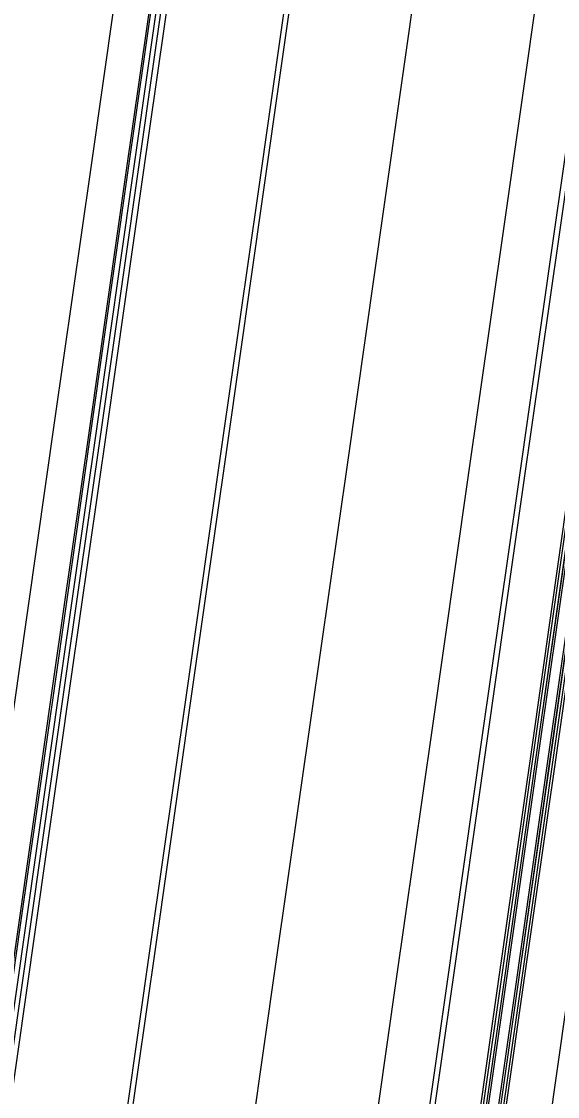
# Model space of a CAD drawing. Extents: x 1797478 to 1804836, y 246529 to 250952.
# Drawn here: x 1797826.2 to 1797879.1, y 249035.4 to 249141.5 of the extents above; entities that cross this region are included whole.
import ezdxf

# ---------------------------------------------------------------- set-up
doc = ezdxf.new("R2010")
doc.units = 0
for name, color, linetype in [('1', 7, 'Continuous'), ('DRAINAGE', 7, 'Continuous'), ('EDPV-LINE', 7, 'Continuous'), ('SHDR-UPAV', 7, 'Continuous')]:
    doc.layers.add(name, color=color, linetype=linetype)

msp = doc.modelspace()

# ---------------------------------------------------------------- linework, layer by layer
for points in [[(1797815.94, 248800.98), (1797819.48, 248825.72), (1797823.02, 248850.47), (1797826.55, 248875.22), (1797827.86, 248884.39), (1797827.86, 248884.4), (1797830.09, 248899.97), (1797833.62, 248924.72), (1797837.16, 248949.47), (1797840.7, 248974.22), (1797844.23, 248998.96), (1797847.77, 249023.71), (1797851.3, 249048.46), (1797854.84, 249073.21), (1797858.38, 249097.96), (1797861.91, 249122.71), (1797865.45, 249147.46), (1797868.99, 249172.21), (1797872.52, 249196.95), (1797876.06, 249221.7), (1797879.59, 249246.45), (1797883.13, 249271.2)], [(1797815.94, 248800.98), (1797819.48, 248825.72), (1797823.02, 248850.47), (1797826.55, 248875.22), (1797827.86, 248884.39), (1797827.86, 248884.4), (1797830.09, 248899.97), (1797833.62, 248924.72), (1797837.16, 248949.47), (1797840.7, 248974.22), (1797844.23, 248998.96), (1797847.77, 249023.71), (1797851.3, 249048.46), (1797854.84, 249073.21), (1797858.38, 249097.96), (1797861.91, 249122.71), (1797865.45, 249147.46), (1797868.99, 249172.21), (1797872.52, 249196.95), (1797876.06, 249221.7), (1797879.59, 249246.45), (1797883.13, 249271.2)], [(1797815.94, 248800.98), (1797819.48, 248825.72), (1797823.02, 248850.47), (1797826.55, 248875.22), (1797827.86, 248884.39), (1797827.86, 248884.4), (1797830.09, 248899.97), (1797833.62, 248924.72), (1797837.16, 248949.47), (1797840.7, 248974.22), (1797844.23, 248998.96), (1797847.77, 249023.71), (1797851.3, 249048.46), (1797854.84, 249073.21), (1797858.38, 249097.96), (1797861.91, 249122.71), (1797865.45, 249147.46), (1797868.99, 249172.21), (1797872.52, 249196.95), (1797876.06, 249221.7), (1797879.59, 249246.45), (1797883.13, 249271.2)], [(1797815.94, 248800.98), (1797819.48, 248825.72), (1797823.02, 248850.47), (1797826.55, 248875.22), (1797827.86, 248884.39), (1797827.86, 248884.4), (1797830.09, 248899.97), (1797833.62, 248924.72), (1797837.16, 248949.47), (1797840.7, 248974.22), (1797844.23, 248998.96), (1797847.77, 249023.71), (1797851.3, 249048.46), (1797854.84, 249073.21), (1797858.38, 249097.96), (1797861.91, 249122.71), (1797865.45, 249147.46), (1797868.99, 249172.21), (1797872.52, 249196.95), (1797876.06, 249221.7), (1797879.59, 249246.45), (1797883.13, 249271.2)], [(1797827.82, 248799.28), (1797831.36, 248824.03), (1797834.89, 248848.78), (1797838.43, 248873.52), (1797839.74, 248882.7), (1797839.74, 248882.7), (1797841.97, 248898.27), (1797845.5, 248923.02), (1797849.04, 248947.77), (1797852.58, 248972.52), (1797856.11, 248997.27), (1797859.65, 249022.02), (1797863.18, 249046.76), (1797866.72, 249071.51), (1797870.26, 249096.26), (1797873.79, 249121.01), (1797877.33, 249145.76), (1797880.86, 249170.51), (1797884.4, 249195.26), (1797887.94, 249220.01), (1797891.47, 249244.75), (1797895.01, 249269.5)], [(1797827.82, 248799.28), (1797831.36, 248824.03), (1797834.89, 248848.78), (1797838.43, 248873.52), (1797839.74, 248882.7), (1797839.74, 248882.7), (1797841.97, 248898.27), (1797845.5, 248923.02), (1797849.04, 248947.77), (1797852.58, 248972.52), (1797856.11, 248997.27), (1797859.65, 249022.02), (1797863.18, 249046.76), (1797866.72, 249071.51), (1797870.26, 249096.26), (1797873.79, 249121.01), (1797877.33, 249145.76), (1797880.86, 249170.51), (1797884.4, 249195.26), (1797887.94, 249220.01), (1797891.47, 249244.75), (1797895.01, 249269.5)], [(1797827.82, 248799.28), (1797831.36, 248824.03), (1797834.89, 248848.78), (1797838.43, 248873.52), (1797839.74, 248882.7), (1797839.74, 248882.7), (1797841.97, 248898.27), (1797845.5, 248923.02), (1797849.04, 248947.77), (1797852.58, 248972.52), (1797856.11, 248997.27), (1797859.65, 249022.02), (1797863.18, 249046.76), (1797866.72, 249071.51), (1797870.26, 249096.26), (1797873.79, 249121.01), (1797877.33, 249145.76), (1797880.86, 249170.51), (1797884.4, 249195.26), (1797887.94, 249220.01), (1797891.47, 249244.75), (1797895.01, 249269.5)], [(1797827.82, 248799.28), (1797831.36, 248824.03), (1797834.89, 248848.78), (1797838.43, 248873.52), (1797839.74, 248882.7), (1797839.74, 248882.7), (1797841.97, 248898.27), (1797845.5, 248923.02), (1797849.04, 248947.77), (1797852.58, 248972.52), (1797856.11, 248997.27), (1797859.65, 249022.02), (1797863.18, 249046.76), (1797866.72, 249071.51), (1797870.26, 249096.26), (1797873.79, 249121.01), (1797877.33, 249145.76), (1797880.86, 249170.51), (1797884.4, 249195.26), (1797887.94, 249220.01), (1797891.47, 249244.75), (1797895.01, 249269.5)], [(1797832.77, 248798.57), (1797836.31, 248823.32), (1797839.84, 248848.07), (1797843.38, 248872.82), (1797844.69, 248881.99), (1797844.69, 248881.99), (1797846.92, 248897.57), (1797850.45, 248922.31), (1797853.99, 248947.06), (1797857.53, 248971.81), (1797861.06, 248996.56), (1797864.6, 249021.31), (1797868.13, 249046.06), (1797871.67, 249070.81), (1797875.21, 249095.55), (1797878.74, 249120.3), (1797882.28, 249145.05), (1797885.81, 249169.8), (1797889.35, 249194.55), (1797892.89, 249219.3), (1797896.42, 249244.05), (1797899.96, 249268.8)], [(1797833.29, 248798.5), (1797836.82, 248823.25), (1797840.36, 248847.99), (1797843.9, 248872.74), (1797845.21, 248881.92), (1797845.21, 248881.92), (1797847.43, 248897.49), (1797850.97, 248922.24), (1797854.5, 248946.99), (1797858.04, 248971.74), (1797861.58, 248996.49), (1797865.11, 249021.24), (1797868.65, 249045.98), (1797872.19, 249070.73), (1797875.72, 249095.48), (1797879.26, 249120.23), (1797882.79, 249144.98), (1797886.33, 249169.73), (1797889.87, 249194.48), (1797893.4, 249219.22), (1797896.94, 249243.97), (1797900.47, 249268.72)], [(1797841.51, 248822.58), (1797845.04, 248847.33), (1797848.58, 248872.07), (1797849.89, 248881.25), (1797849.89, 248881.25), (1797852.11, 248896.82), (1797855.65, 248921.57), (1797859.19, 248946.32), (1797862.72, 248971.07), (1797866.26, 248995.82), (1797869.79, 249020.57), (1797873.33, 249045.31), (1797876.87, 249070.06), (1797880.4, 249094.81), (1797883.94, 249119.56), (1797887.48, 249144.31), (1797891.01, 249169.06), (1797894.55, 249193.81), (1797898.08, 249218.56), (1797901.62, 249243.3), (1797905.16, 249268.05)], [(1797841.79, 248822.54), (1797845.33, 248847.28), (1797848.87, 248872.03), (1797850.18, 248881.21), (1797850.18, 248881.21), (1797852.4, 248896.78), (1797855.94, 248921.53), (1797859.48, 248946.28), (1797863.01, 248971.03), (1797866.55, 248995.78), (1797870.08, 249020.53), (1797873.62, 249045.27), (1797877.16, 249070.02), (1797880.69, 249094.77), (1797884.23, 249119.52), (1797887.76, 249144.27), (1797891.3, 249169.02), (1797894.84, 249193.77), (1797898.37, 249218.51), (1797901.91, 249243.26), (1797905.45, 249268.01)], [(1797841.8, 248822.53), (1797845.34, 248847.28), (1797848.87, 248872.03), (1797850.19, 248881.2), (1797850.19, 248881.21), (1797852.41, 248896.78), (1797855.95, 248921.53), (1797859.48, 248946.28), (1797863.02, 248971.03), (1797866.56, 248995.78), (1797870.09, 249020.52), (1797873.63, 249045.27), (1797877.16, 249070.02), (1797880.7, 249094.77), (1797884.24, 249119.52), (1797887.77, 249144.27), (1797891.31, 249169.02), (1797894.84, 249193.76), (1797898.38, 249218.51), (1797901.92, 249243.26), (1797905.45, 249268.01)], [(1797842, 248822.51), (1797845.54, 248847.26), (1797849.07, 248872), (1797850.38, 248881.18), (1797850.38, 248881.18), (1797852.61, 248896.75), (1797856.15, 248921.5), (1797859.68, 248946.25), (1797863.22, 248971), (1797866.75, 248995.75), (1797870.29, 249020.5), (1797873.83, 249045.24), (1797877.36, 249069.99), (1797880.9, 249094.74), (1797884.43, 249119.49), (1797887.97, 249144.24), (1797891.51, 249168.99), (1797895.04, 249193.74), (1797898.58, 249218.48), (1797902.12, 249243.23), (1797905.65, 249267.98)], [(1797842.99, 248822.36), (1797846.53, 248847.11), (1797850.06, 248871.86), (1797851.37, 248881.04), (1797851.37, 248881.04), (1797853.6, 248896.61), (1797857.14, 248921.36), (1797860.67, 248946.11), (1797864.21, 248970.86), (1797867.74, 248995.61), (1797871.28, 249020.35), (1797874.82, 249045.1), (1797878.35, 249069.85), (1797881.89, 249094.6), (1797885.42, 249119.35), (1797888.96, 249144.1), (1797892.5, 249168.85), (1797896.03, 249193.59), (1797899.57, 249218.34), (1797903.11, 249243.09), (1797906.64, 249267.84)], [(1797843.19, 248822.34), (1797846.72, 248847.09), (1797850.26, 248871.83), (1797851.57, 248881.01), (1797851.57, 248881.01), (1797853.8, 248896.58), (1797857.33, 248921.33), (1797860.87, 248946.08), (1797864.41, 248970.83), (1797867.94, 248995.58), (1797871.48, 249020.33), (1797875.01, 249045.07), (1797878.55, 249069.82), (1797882.09, 249094.57), (1797885.62, 249119.32), (1797889.16, 249144.07), (1797892.69, 249168.82), (1797896.23, 249193.57), (1797899.77, 249218.31), (1797903.3, 249243.06), (1797906.84, 249267.81)], [(1797845.13, 248822.06), (1797847.85, 248846.92), (1797850.56, 248871.79), (1797851.58, 248881.01), (1797851.58, 248881.01), (1797853.81, 248896.58), (1797857.34, 248921.33), (1797860.88, 248946.08), (1797864.41, 248970.83), (1797867.95, 248995.58), (1797871.49, 249020.32), (1797875.02, 249045.07), (1797878.56, 249069.82), (1797882.09, 249094.57), (1797885.63, 249119.32), (1797889.17, 249144.07), (1797892.7, 249168.82), (1797896.24, 249193.57), (1797899.78, 249218.31), (1797903.31, 249243.06), (1797906.85, 249267.81)], [(1797843.49, 248822.29), (1797847.02, 248847.04), (1797850.56, 248871.79), (1797851.87, 248880.96), (1797851.87, 248880.97), (1797854.09, 248896.54), (1797857.63, 248921.29), (1797861.17, 248946.04), (1797864.7, 248970.79), (1797868.24, 248995.53), (1797871.77, 249020.28), (1797875.31, 249045.03), (1797878.85, 249069.78), (1797882.38, 249094.53), (1797885.92, 249119.28), (1797889.46, 249144.03), (1797892.99, 249168.78), (1797896.53, 249193.52), (1797900.06, 249218.27), (1797903.6, 249243.02), (1797907.14, 249267.77)], [(1797850.1, 248821.35), (1797852.82, 248846.21), (1797855.53, 248871.08), (1797856.55, 248880.3), (1797856.55, 248880.3), (1797858.78, 248895.87), (1797862.31, 248920.62), (1797865.85, 248945.37), (1797869.38, 248970.12), (1797872.92, 248994.87), (1797876.46, 249019.61), (1797879.99, 249044.36), (1797883.53, 249069.11), (1797887.06, 249093.86), (1797890.6, 249118.61), (1797894.14, 249143.36), (1797897.67, 249168.11), (1797901.21, 249192.85), (1797904.75, 249217.6), (1797908.28, 249242.35), (1797911.82, 249267.1)], [(1797790.68, 248804.59), (1797794.22, 248829.33), (1797797.75, 248854.08), (1797801.29, 248878.83), (1797802.6, 248888), (1797802.6, 248888.01), (1797804.82, 248903.58), (1797808.36, 248928.33), (1797811.9, 248953.08), (1797815.43, 248977.83), (1797818.97, 249002.57), (1797822.5, 249027.32), (1797826.04, 249052.07), (1797829.58, 249076.82), (1797833.11, 249101.57), (1797836.65, 249126.32), (1797840.19, 249151.07), (1797843.72, 249175.82), (1797847.26, 249200.56), (1797850.79, 249225.31), (1797854.33, 249250.06)], [(1797791.19, 248804.51), (1797794.73, 248829.26), (1797798.27, 248854.01), (1797801.8, 248878.76), (1797803.11, 248887.93), (1797803.11, 248887.93), (1797805.34, 248903.51), (1797808.88, 248928.26), (1797812.41, 248953), (1797815.95, 248977.75), (1797819.48, 249002.5), (1797823.02, 249027.25), (1797826.56, 249052), (1797830.09, 249076.75), (1797833.63, 249101.5), (1797837.16, 249126.24), (1797840.7, 249150.99), (1797844.24, 249175.74), (1797847.77, 249200.49), (1797851.31, 249225.24), (1797854.85, 249249.99)], [(1797791.65, 248804.45), (1797795.19, 248829.2), (1797798.72, 248853.94), (1797802.26, 248878.69), (1797803.57, 248887.87), (1797803.57, 248887.87), (1797805.8, 248903.44), (1797809.33, 248928.19), (1797812.87, 248952.94), (1797816.4, 248977.69), (1797819.94, 249002.44), (1797823.48, 249027.18), (1797827.01, 249051.93), (1797830.55, 249076.68), (1797834.09, 249101.43), (1797837.62, 249126.18), (1797841.16, 249150.93), (1797844.69, 249175.68), (1797848.23, 249200.42), (1797851.77, 249225.17), (1797855.3, 249249.92)], [(1797803.56, 248802.75), (1797807.09, 248827.49), (1797810.63, 248852.24), (1797814.17, 248876.99), (1797815.48, 248886.16), (1797815.48, 248886.17), (1797817.7, 248901.74), (1797821.24, 248926.49), (1797824.77, 248951.24), (1797828.31, 248975.99), (1797831.85, 249000.73), (1797835.38, 249025.48), (1797838.92, 249050.23), (1797842.46, 249074.98), (1797845.99, 249099.73), (1797849.53, 249124.48), (1797853.06, 249149.23), (1797856.6, 249173.97), (1797860.14, 249198.72), (1797863.67, 249223.47), (1797867.21, 249248.22)], [(1797804.06, 248802.67), (1797807.6, 248827.42), (1797811.14, 248852.17), (1797814.67, 248876.92), (1797815.98, 248886.09), (1797815.98, 248886.1), (1797818.21, 248901.67), (1797821.74, 248926.42), (1797825.28, 248951.16), (1797828.82, 248975.91), (1797832.35, 249000.66), (1797835.89, 249025.41), (1797839.43, 249050.16), (1797842.96, 249074.91), (1797846.5, 249099.66), (1797850.03, 249124.41), (1797853.57, 249149.15), (1797857.11, 249173.9), (1797860.64, 249198.65), (1797864.18, 249223.4), (1797867.71, 249248.15)], [(1797804.06, 248802.67), (1797807.6, 248827.42), (1797811.14, 248852.17), (1797814.67, 248876.92), (1797815.98, 248886.09), (1797815.98, 248886.1), (1797818.21, 248901.67), (1797821.74, 248926.42), (1797825.28, 248951.16), (1797828.82, 248975.91), (1797832.35, 249000.66), (1797835.89, 249025.41), (1797839.43, 249050.16), (1797842.96, 249074.91), (1797846.5, 249099.66), (1797850.03, 249124.41), (1797853.57, 249149.15), (1797857.11, 249173.9), (1797860.64, 249198.65), (1797864.18, 249223.4), (1797867.71, 249248.15)]]:
    msp.add_lwpolyline(points)
at = {"layer": '1'}
msp.add_lwpolyline([(1797815.94, 248800.98), (1797819.48, 248825.72), (1797823.02, 248850.47), (1797826.55, 248875.22), (1797827.86, 248884.39), (1797827.86, 248884.4), (1797830.09, 248899.97), (1797833.62, 248924.72), (1797837.16, 248949.47), (1797840.7, 248974.22), (1797844.23, 248998.96), (1797847.77, 249023.71), (1797851.3, 249048.46), (1797854.84, 249073.21), (1797858.38, 249097.96), (1797861.91, 249122.71), (1797865.45, 249147.46), (1797868.99, 249172.21), (1797872.52, 249196.95), (1797876.06, 249221.7), (1797879.59, 249246.45), (1797883.13, 249271.2)], dxfattribs=at)
at = {"layer": 'DRAINAGE'}
for points in [[(1797841.51, 248822.58), (1797845.04, 248847.33), (1797848.58, 248872.07), (1797849.89, 248881.25), (1797849.89, 248881.25), (1797852.11, 248896.82), (1797855.65, 248921.57), (1797859.19, 248946.32), (1797862.72, 248971.07), (1797866.26, 248995.82), (1797869.79, 249020.57), (1797873.33, 249045.31), (1797876.87, 249070.06), (1797880.4, 249094.81), (1797883.94, 249119.56), (1797887.48, 249144.31), (1797891.01, 249169.06), (1797894.55, 249193.81), (1797898.08, 249218.56), (1797901.62, 249243.3), (1797905.16, 249268.05)], [(1797843.49, 248822.29), (1797847.02, 248847.04), (1797850.56, 248871.79), (1797851.87, 248880.96), (1797851.87, 248880.97), (1797854.09, 248896.54), (1797857.63, 248921.29), (1797861.17, 248946.04), (1797864.7, 248970.79), (1797868.24, 248995.53), (1797871.77, 249020.28), (1797875.31, 249045.03), (1797878.85, 249069.78), (1797882.38, 249094.53), (1797885.92, 249119.28), (1797889.46, 249144.03), (1797892.99, 249168.78), (1797896.53, 249193.52), (1797900.06, 249218.27), (1797903.6, 249243.02), (1797907.14, 249267.77)]]:
    msp.add_lwpolyline(points, dxfattribs=at)
at = {"layer": 'EDPV-LINE'}
for points in [[(1797827.82, 248799.28), (1797831.36, 248824.03), (1797834.89, 248848.78), (1797838.43, 248873.52), (1797839.74, 248882.7), (1797839.74, 248882.7), (1797841.97, 248898.27), (1797845.5, 248923.02), (1797849.04, 248947.77), (1797852.58, 248972.52), (1797856.11, 248997.27), (1797859.65, 249022.02), (1797863.18, 249046.76), (1797866.72, 249071.51), (1797870.26, 249096.26), (1797873.79, 249121.01), (1797877.33, 249145.76), (1797880.86, 249170.51), (1797884.4, 249195.26), (1797887.94, 249220.01), (1797891.47, 249244.75), (1797895.01, 249269.5)], [(1797827.82, 248799.28), (1797831.36, 248824.03), (1797834.89, 248848.78), (1797838.43, 248873.52), (1797839.74, 248882.7), (1797839.74, 248882.7), (1797841.97, 248898.27), (1797845.5, 248923.02), (1797849.04, 248947.77), (1797852.58, 248972.52), (1797856.11, 248997.27), (1797859.65, 249022.02), (1797863.18, 249046.76), (1797866.72, 249071.51), (1797870.26, 249096.26), (1797873.79, 249121.01), (1797877.33, 249145.76), (1797880.86, 249170.51), (1797884.4, 249195.26), (1797887.94, 249220.01), (1797891.47, 249244.75), (1797895.01, 249269.5)], [(1797841.51, 248822.58), (1797845.04, 248847.33), (1797848.58, 248872.07), (1797849.89, 248881.25), (1797849.89, 248881.25), (1797852.11, 248896.82), (1797855.65, 248921.57), (1797859.19, 248946.32), (1797862.72, 248971.07), (1797866.26, 248995.82), (1797869.79, 249020.57), (1797873.33, 249045.31), (1797876.87, 249070.06), (1797880.4, 249094.81), (1797883.94, 249119.56), (1797887.48, 249144.31), (1797891.01, 249169.06), (1797894.55, 249193.81), (1797898.08, 249218.56), (1797901.62, 249243.3), (1797905.16, 249268.05)], [(1797843.49, 248822.29), (1797847.02, 248847.04), (1797850.56, 248871.79), (1797851.87, 248880.96), (1797851.87, 248880.97), (1797854.09, 248896.54), (1797857.63, 248921.29), (1797861.17, 248946.04), (1797864.7, 248970.79), (1797868.24, 248995.53), (1797871.77, 249020.28), (1797875.31, 249045.03), (1797878.85, 249069.78), (1797882.38, 249094.53), (1797885.92, 249119.28), (1797889.46, 249144.03), (1797892.99, 249168.78), (1797896.53, 249193.52), (1797900.06, 249218.27), (1797903.6, 249243.02), (1797907.14, 249267.77)], [(1797804.06, 248802.67), (1797807.6, 248827.42), (1797811.14, 248852.17), (1797814.67, 248876.92), (1797815.98, 248886.09), (1797815.98, 248886.1), (1797818.21, 248901.67), (1797821.74, 248926.42), (1797825.28, 248951.16), (1797828.82, 248975.91), (1797832.35, 249000.66), (1797835.89, 249025.41), (1797839.43, 249050.16), (1797842.96, 249074.91), (1797846.5, 249099.66), (1797850.03, 249124.41), (1797853.57, 249149.15), (1797857.11, 249173.9), (1797860.64, 249198.65), (1797864.18, 249223.4), (1797867.71, 249248.15)], [(1797804.06, 248802.67), (1797807.6, 248827.42), (1797811.14, 248852.17), (1797814.67, 248876.92), (1797815.98, 248886.09), (1797815.98, 248886.1), (1797818.21, 248901.67), (1797821.74, 248926.42), (1797825.28, 248951.16), (1797828.82, 248975.91), (1797832.35, 249000.66), (1797835.89, 249025.41), (1797839.43, 249050.16), (1797842.96, 249074.91), (1797846.5, 249099.66), (1797850.03, 249124.41), (1797853.57, 249149.15), (1797857.11, 249173.9), (1797860.64, 249198.65), (1797864.18, 249223.4), (1797867.71, 249248.15)], [(1797804.06, 248802.67), (1797807.6, 248827.42), (1797811.14, 248852.17), (1797814.67, 248876.92), (1797815.98, 248886.09), (1797815.98, 248886.1), (1797818.21, 248901.67), (1797821.74, 248926.42), (1797825.28, 248951.16), (1797828.82, 248975.91), (1797832.35, 249000.66), (1797835.89, 249025.41), (1797839.43, 249050.16), (1797842.96, 249074.91), (1797846.5, 249099.66), (1797850.03, 249124.41), (1797853.57, 249149.15), (1797857.11, 249173.9), (1797860.64, 249198.65), (1797864.18, 249223.4), (1797867.71, 249248.15)], [(1797804.06, 248802.67), (1797807.6, 248827.42), (1797811.14, 248852.17), (1797814.67, 248876.92), (1797815.98, 248886.09), (1797815.98, 248886.1), (1797818.21, 248901.67), (1797821.74, 248926.42), (1797825.28, 248951.16), (1797828.82, 248975.91), (1797832.35, 249000.66), (1797835.89, 249025.41), (1797839.43, 249050.16), (1797842.96, 249074.91), (1797846.5, 249099.66), (1797850.03, 249124.41), (1797853.57, 249149.15), (1797857.11, 249173.9), (1797860.64, 249198.65), (1797864.18, 249223.4), (1797867.71, 249248.15)]]:
    msp.add_lwpolyline(points, dxfattribs=at)
at = {"layer": 'SHDR-UPAV'}
for points in [[(1797841.26, 248822.61), (1797844.79, 248847.36), (1797848.33, 248872.11), (1797849.64, 248881.28), (1797849.64, 248881.29), (1797851.87, 248896.86), (1797855.4, 248921.61), (1797858.94, 248946.36), (1797862.48, 248971.1), (1797866.01, 248995.85), (1797869.55, 249020.6), (1797873.08, 249045.35), (1797876.62, 249070.1), (1797880.16, 249094.85), (1797883.69, 249119.6), (1797887.23, 249144.34), (1797890.76, 249169.09), (1797894.3, 249193.84), (1797897.84, 249218.59), (1797901.37, 249243.34), (1797904.91, 249268.09)], [(1797841.26, 248822.61), (1797844.79, 248847.36), (1797848.33, 248872.11), (1797849.64, 248881.28), (1797849.64, 248881.29), (1797851.87, 248896.86), (1797855.4, 248921.61), (1797858.94, 248946.36), (1797862.48, 248971.1), (1797866.01, 248995.85), (1797869.55, 249020.6), (1797873.08, 249045.35), (1797876.62, 249070.1), (1797880.16, 249094.85), (1797883.69, 249119.6), (1797887.23, 249144.34), (1797890.76, 249169.09), (1797894.3, 249193.84), (1797897.84, 249218.59), (1797901.37, 249243.34), (1797904.91, 249268.09)], [(1797845.67, 248821.98), (1797848.38, 248846.85), (1797851.1, 248871.71), (1797852.12, 248880.93), (1797852.12, 248880.93), (1797854.34, 248896.5), (1797857.88, 248921.25), (1797861.41, 248946), (1797864.95, 248970.75), (1797868.49, 248995.5), (1797872.02, 249020.25), (1797875.56, 249045), (1797879.09, 249069.75), (1797882.63, 249094.49), (1797886.17, 249119.24), (1797889.7, 249143.99), (1797893.24, 249168.74), (1797896.78, 249193.49), (1797900.31, 249218.24), (1797903.85, 249242.99), (1797907.38, 249267.73)], [(1797845.67, 248821.98), (1797848.38, 248846.85), (1797851.1, 248871.71), (1797852.12, 248880.93), (1797852.12, 248880.93), (1797854.34, 248896.5), (1797857.88, 248921.25), (1797861.41, 248946), (1797864.95, 248970.75), (1797868.49, 248995.5), (1797872.02, 249020.25), (1797875.56, 249045), (1797879.09, 249069.75), (1797882.63, 249094.49), (1797886.17, 249119.24), (1797889.7, 249143.99), (1797893.24, 249168.74), (1797896.78, 249193.49), (1797900.31, 249218.24), (1797903.85, 249242.99), (1797907.38, 249267.73)], [(1797787.04, 248805.11), (1797790.57, 248829.85), (1797794.11, 248854.6), (1797797.65, 248879.35), (1797798.96, 248888.52), (1797798.96, 248888.53), (1797801.18, 248904.1), (1797804.72, 248928.85), (1797808.25, 248953.6), (1797811.79, 248978.35), (1797815.33, 249003.1), (1797818.86, 249027.84), (1797822.4, 249052.59), (1797825.93, 249077.34), (1797829.47, 249102.09), (1797833.01, 249126.84), (1797836.54, 249151.59), (1797840.08, 249176.34), (1797843.62, 249201.08), (1797847.15, 249225.83), (1797850.69, 249250.58)], [(1797790.5, 248804.61), (1797794.04, 248829.36), (1797797.57, 248854.11), (1797801.11, 248878.86), (1797802.42, 248888.03), (1797802.42, 248888.03), (1797804.65, 248903.61), (1797808.18, 248928.35), (1797811.72, 248953.1), (1797815.25, 248977.85), (1797818.79, 249002.6), (1797822.33, 249027.35), (1797825.86, 249052.1), (1797829.4, 249076.85), (1797832.94, 249101.59), (1797836.47, 249126.34), (1797840.01, 249151.09), (1797843.54, 249175.84), (1797847.08, 249200.59), (1797850.62, 249225.34), (1797854.15, 249250.09)], [(1797792.18, 248804.37), (1797795.72, 248829.12), (1797799.26, 248853.87), (1797802.79, 248878.62), (1797804.1, 248887.79), (1797804.1, 248887.79), (1797806.33, 248903.36), (1797809.87, 248928.11), (1797813.4, 248952.86), (1797816.94, 248977.61), (1797820.47, 249002.36), (1797824.01, 249027.11), (1797827.55, 249051.86), (1797831.08, 249076.61), (1797834.62, 249101.35), (1797838.15, 249126.1), (1797841.69, 249150.85), (1797845.23, 249175.6), (1797848.76, 249200.35), (1797852.3, 249225.1), (1797855.84, 249249.85)], [(1797792.18, 248804.37), (1797795.72, 248829.12), (1797799.26, 248853.87), (1797802.79, 248878.62), (1797804.1, 248887.79), (1797804.1, 248887.79), (1797806.33, 248903.36), (1797809.87, 248928.11), (1797813.4, 248952.86), (1797816.94, 248977.61), (1797820.47, 249002.36), (1797824.01, 249027.11), (1797827.55, 249051.86), (1797831.08, 249076.61), (1797834.62, 249101.35), (1797838.15, 249126.1), (1797841.69, 249150.85), (1797845.23, 249175.6), (1797848.76, 249200.35), (1797852.3, 249225.1), (1797855.84, 249249.85)]]:
    msp.add_lwpolyline(points, dxfattribs=at)

doc.saveas('drawing.dxf')
